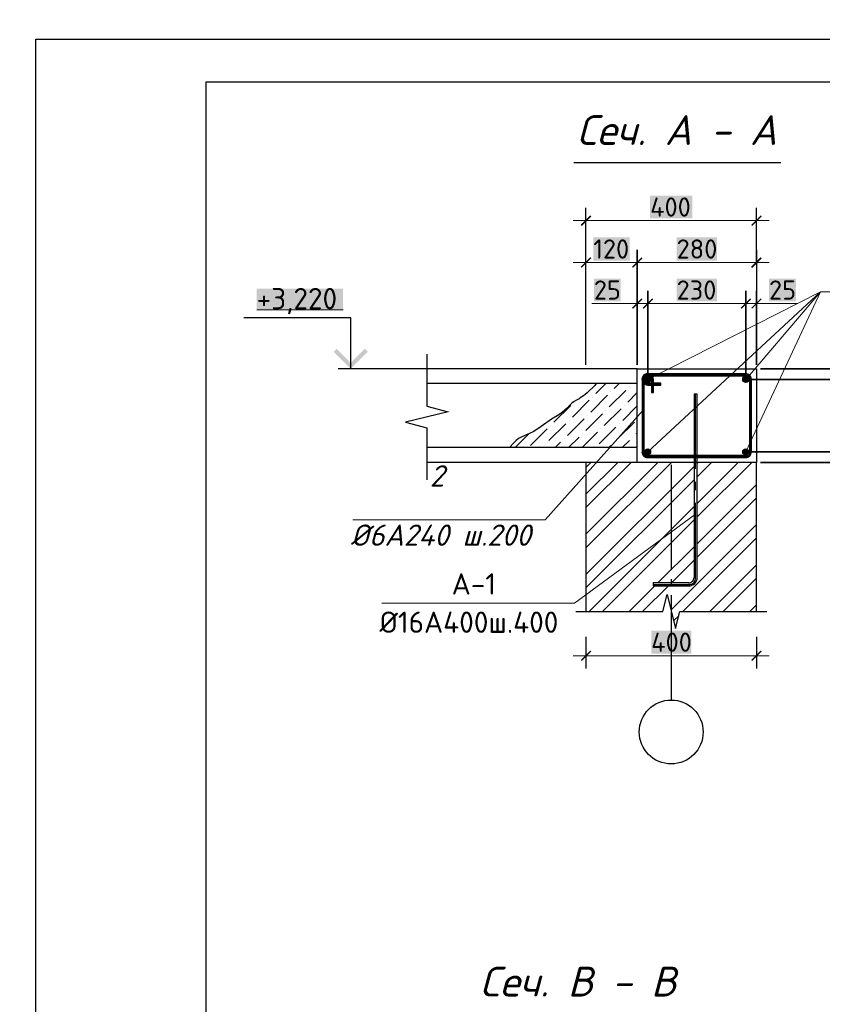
# Model space of a CAD drawing. Header units: millimetres. Extents: x 363306 to 7757304, y 1022887 to 1207196.
# Tile 609 of 656: x 2083895 to 2093312, y 1077345 to 1088906. Entities that reach past the tile are written whole.
import ezdxf

# ---------------------------------------------------------------- set-up
doc = ezdxf.new("R2010")
doc.units = ezdxf.units.MM
for name, color, linetype in [('0 @ 100', 7, 'Continuous'), ('PDF4_0', 7, 'Continuous'), ('PDF4_Text', 7, 'Continuous'), ('PDF4_Размерные линии', 7, 'Continuous')]:
    doc.layers.add(name, color=color, linetype=linetype)
for name, color, linetype, true_color in [('PDF4__Армирования', 7, 'Continuous', 0x0000dd), ('PDF4__ось', 7, 'Continuous', 0x989898), ('PDF4_Layer7', 7, 'Continuous', 0x947000)]:
    doc.layers.add(name, color=color, linetype=linetype, true_color=true_color)
doc.styles.add('PDF ISOCPEUR', font='isocpeur.TTF')
doc.styles.add('PDF ISOCPEUR Italic', font='isocpeui.ttf')
doc.styles.add('ГОСТ 2.304', font='isocpeui.ttf')

msp = doc.modelspace()

# ---------------------------------------------------------------- linework, layer by layer
at = {"color": 5}
msp.add_lwpolyline([(2084083.273, 1088678.072), (2126083.273, 1088678.072), (2126083.273, 1058978.072), (2084083.273, 1058978.072)], close=True, dxfattribs=at)
at = {"color": 5, "lineweight": 30}
msp.add_lwpolyline([(2086083.273, 1088178.072), (2125583.273, 1088178.072), (2125583.273, 1059478.072), (2086083.273, 1059478.072)], close=True, dxfattribs=at)
at = {"layer": 'PDF4_0', "lineweight": 25, "elevation": 0}
for points in [[(2090539.198, 1086030.391), (2090539.198, 1086696.959)], [(2092540.442, 1086030.391), (2092540.442, 1086696.959)], [(2090539.198, 1084854.275), (2090539.198, 1086204.345)], [(2091139.571, 1084854.275), (2091139.571, 1086204.345), (2091139.571, 1084854.275), (2091139.571, 1085722.507)], [(2092540.442, 1086204.345), (2092540.442, 1084854.275), (2092540.442, 1085722.507)], [(2087779.02, 1084806.553), (2087779.02, 1085406.926), (2086525.933, 1085406.926)], [(2088670.343, 1084978.968), (2088670.343, 1084791.158), (2088670.343, 1084366.279), (2088921.269, 1084303.163), (2088420.958, 1084178.47), (2088670.343, 1084115.354), (2088670.343, 1083690.474), (2088670.343, 1083502.665)], [(2089027.489, 1084806.553), (2087629.696, 1084806.553)], [(2094418.533, 1084806.553), (2092586.625, 1084806.553), (2093830.475, 1084806.553)], [(2091539.82, 1083678.159), (2091539.82, 1082448.163)], [(2094418.533, 1083707.408), (2092586.625, 1083707.408), (2093830.475, 1083707.408)], [(2091539.82, 1082335.786), (2091539.82, 1082260.354)], [(2090420.663, 1081955.549), (2090539.198, 1081955.549), (2091439.758, 1081955.549), (2091490.559, 1082155.674), (2091590.621, 1081756.964), (2091639.882, 1081955.549), (2092540.442, 1081955.549), (2092660.517, 1081955.549)], [(2091539.82, 1082147.976), (2091539.82, 1080917.981)], [(2090539.198, 1081955.549), (2090539.198, 1081955.549)], [(2090539.198, 1081659.981), (2090539.198, 1081287.441)], [(2092540.442, 1081659.981), (2092540.442, 1081287.441)]]:
    msp.add_lwpolyline(points, dxfattribs=at)
at = {"layer": 'PDF4_0', "lineweight": 18, "elevation": 0}
for points in [[(2090389.874, 1086547.635), (2092689.766, 1086547.635)], [(2090389.874, 1086055.021), (2091290.434, 1086055.021)], [(2090990.248, 1086055.021), (2092689.766, 1086055.021)], [(2090606.932, 1085573.183), (2091139.571, 1085573.183)], [(2090990.248, 1085573.183), (2091415.127, 1085573.183)], [(2091114.94, 1085573.183), (2092565.073, 1085573.183)], [(2092264.886, 1085573.183), (2092689.766, 1085573.183)], [(2093025.359, 1085573.183), (2092540.442, 1085573.183)], [(2090389.874, 1081438.304), (2092689.766, 1081438.304)]]:
    msp.add_lwpolyline(points, dxfattribs=at)
at = {"layer": 'PDF4_0', "lineweight": 25, "elevation": 0}
for points in [[(2091264.264, 1085722.507), (2091264.264, 1084729.582)], [(2092414.21, 1085722.507), (2092414.21, 1084729.582)], [(2093830.475, 1084681.86), (2092461.932, 1084681.86)], [(2093830.475, 1083832.101), (2092461.932, 1083832.101)]]:
    msp.add_lwpolyline(points, close=True, dxfattribs=at)
at = {"layer": 'PDF4_0', "lineweight": 20, "elevation": 0}
for points in [[(2091264.264, 1083832.101), (2093290.139, 1085710.192), (2092414.21, 1083832.101)], [(2092414.21, 1084681.86), (2093290.139, 1085710.192), (2091264.264, 1084681.86)], [(2093290.139, 1085710.192), (2094844.952, 1085710.192)], [(2091210.384, 1084321.636), (2090061.978, 1083031.603), (2087803.651, 1083031.603)], [(2091826.152, 1083100.877), (2090405.268, 1082055.611), (2088145.402, 1082055.611)]]:
    msp.add_lwpolyline(points, dxfattribs=at)
at = {"layer": 'PDF4_0', "color": 7, "lineweight": 0, "true_color": 0xffffff, "elevation": 0}
msp.add_lwpolyline([(2086675.257, 1085497.752), (2087689.734, 1085497.752)], dxfattribs=at)
at = {"layer": 'PDF4_0', "lineweight": 30, "elevation": 0}
msp.add_lwpolyline([(2091139.571, 1084806.553), (2092540.442, 1084806.553), (2092540.442, 1083707.408), (2091139.571, 1083707.408)], close=True, dxfattribs=at)
at = {"layer": 'PDF4_0', "color": 1, "lineweight": 20, "elevation": 0}
for points in [[(2091230.397, 1084680.32), (2091267.343, 1084715.727)], [(2091231.936, 1084691.096), (2091255.028, 1084715.727)], [(2091231.936, 1084671.084), (2091276.579, 1084714.188)], [(2091236.555, 1084663.387), (2091284.277, 1084711.109)], [(2091241.173, 1084657.229), (2091290.434, 1084706.49)], [(2091247.33, 1084652.611), (2091295.052, 1084698.793)], [(2091255.028, 1084649.532), (2091298.131, 1084691.096)], [(2091265.803, 1084647.993), (2091299.671, 1084681.86)], [(2091279.658, 1084651.071), (2091296.592, 1084668.005)], [(2092380.343, 1084680.32), (2092417.289, 1084715.727)], [(2092381.882, 1084691.096), (2092404.973, 1084715.727)], [(2092383.422, 1084671.084), (2092426.525, 1084714.188)], [(2092386.5, 1084663.387), (2092434.222, 1084711.109)], [(2092391.119, 1084657.229), (2092440.38, 1084706.49)], [(2092397.276, 1084652.611), (2092444.998, 1084698.793)], [(2092404.973, 1084649.532), (2092448.077, 1084691.096)], [(2092415.749, 1084647.993), (2092449.617, 1084681.86)], [(2092429.604, 1084651.071), (2092446.538, 1084668.005)], [(2091230.397, 1083829.022), (2091267.343, 1083865.968)], [(2091231.936, 1083841.337), (2091255.028, 1083864.428)], [(2091231.936, 1083819.785), (2091276.579, 1083864.428)], [(2091236.555, 1083813.628), (2091284.277, 1083861.35)], [(2091241.173, 1083807.47), (2091290.434, 1083855.192)], [(2092380.343, 1083829.022), (2092417.289, 1083865.968)], [(2092381.882, 1083841.337), (2092404.973, 1083864.428)], [(2092383.422, 1083819.785), (2092426.525, 1083864.428)], [(2092386.5, 1083813.628), (2092434.222, 1083861.35)], [(2092391.119, 1083807.47), (2092440.38, 1083855.192)], [(2091247.33, 1083802.852), (2091295.052, 1083849.034)], [(2091255.028, 1083799.773), (2091298.131, 1083841.337)], [(2091265.803, 1083798.233), (2091299.671, 1083832.101)], [(2091279.658, 1083801.312), (2091296.592, 1083818.246)], [(2092397.276, 1083802.852), (2092444.998, 1083849.034)], [(2092404.973, 1083799.773), (2092448.077, 1083841.337)], [(2092415.749, 1083798.233), (2092449.617, 1083832.101)], [(2092429.604, 1083801.312), (2092446.538, 1083818.246)]]:
    msp.add_lwpolyline(points, dxfattribs=at)
at = {"layer": 'PDF4_0', "color": 8, "lineweight": 25, "true_color": 0x767676, "elevation": 0}
for points in [[(2090659.272, 1084632.598), (2090642.339, 1084612.586), (2090622.326, 1084592.573), (2090577.683, 1084547.93), (2090554.592, 1084526.378), (2090531.501, 1084506.366), (2090509.949, 1084490.972), (2090491.476, 1084477.117), (2090473.003, 1084464.802), (2090457.609, 1084455.565), (2090426.82, 1084440.171), (2090399.111, 1084423.237), (2090372.941, 1084403.225), (2090346.77, 1084377.055), (2090320.6, 1084349.345), (2090291.351, 1084321.636), (2090262.102, 1084297.005), (2090231.314, 1084275.453), (2090200.526, 1084255.441), (2090135.87, 1084215.416), (2090012.717, 1084129.208), (2089951.14, 1084086.105), (2089918.812, 1084067.632), (2089884.945, 1084050.698), (2089814.132, 1084021.449), (2089780.264, 1084006.055), (2089747.937, 1083987.582), (2089718.688, 1083964.491), (2089690.978, 1083938.32), (2089640.177, 1083882.901)], [(2090654.654, 1084515.603), (2090771.65, 1084632.598)], [(2090811.675, 1084358.582), (2091008.721, 1084554.088)], [(2090871.712, 1084574.1), (2090928.671, 1084632.598)], [(2091048.745, 1084594.113), (2091048.745, 1084594.113)], [(2090380.638, 1084240.047), (2090576.144, 1084437.092)], [(2090596.156, 1084298.544), (2090793.202, 1084495.59)], [(2090616.169, 1084475.578), (2090616.169, 1084475.578)], [(2090831.687, 1084535.615), (2090831.687, 1084535.615)], [(2091028.733, 1084417.08), (2091139.571, 1084527.918)], [(2090163.58, 1084181.549), (2090360.625, 1084377.055)], [(2090399.111, 1084417.08), (2090399.111, 1084417.08)], [(2090753.177, 1084141.524), (2090950.223, 1084338.569)], [(2090773.189, 1084318.557), (2090773.189, 1084318.557)], [(2090970.235, 1084201.561), (2091139.571, 1084370.897)], [(2090988.708, 1084377.055), (2090988.708, 1084377.055)], [(2090320.6, 1084024.528), (2090517.646, 1084220.034)], [(2090340.613, 1084201.561), (2090340.613, 1084201.561)], [(2090537.658, 1084083.026), (2090733.165, 1084280.071)], [(2090557.671, 1084260.059), (2090557.671, 1084260.059)], [(2089889.563, 1083905.993), (2090085.069, 1084103.038)], [(2090105.082, 1083964.491), (2090302.127, 1084161.536)], [(2090125.094, 1084141.524), (2090125.094, 1084141.524)], [(2090694.679, 1083926.005), (2090890.185, 1084123.051)], [(2090714.692, 1084103.038), (2090714.692, 1084103.038)], [(2090910.198, 1083984.503), (2091107.243, 1084181.549)], [(2090930.21, 1084161.536), (2090930.21, 1084161.536)], [(2089707.912, 1083882.901), (2089869.551, 1084044.54)], [(2090282.115, 1083984.503), (2090282.115, 1083984.503)], [(2090335.995, 1083882.901), (2090459.148, 1084004.515)], [(2090493.015, 1083882.901), (2090674.667, 1084063.013)], [(2090497.634, 1084044.54), (2090497.634, 1084044.54)], [(2091087.231, 1084004.515), (2091087.231, 1084004.515)], [(2091127.256, 1084044.54), (2091139.571, 1084056.856)], [(2090021.953, 1083882.901), (2090026.571, 1083885.98)], [(2090066.596, 1083926.005), (2090066.596, 1083926.005)], [(2090178.974, 1083882.901), (2090242.09, 1083946.018)], [(2090654.654, 1083885.98), (2090654.654, 1083885.98)], [(2090808.596, 1083882.901), (2090831.687, 1083905.993)], [(2090871.712, 1083946.018), (2090871.712, 1083946.018)], [(2090965.617, 1083882.901), (2091048.745, 1083964.491)], [(2091122.638, 1083882.901), (2091139.571, 1083899.835)], [(2090539.198, 1083334.868), (2090913.277, 1083707.408)], [(2090539.198, 1082863.806), (2091384.339, 1083707.408)], [(2090539.198, 1083648.91), (2090597.696, 1083707.408)], [(2090539.198, 1083177.848), (2091070.297, 1083707.408)], [(2090539.198, 1082705.246), (2091541.359, 1083707.408)], [(2090539.198, 1082391.205), (2091807.679, 1083659.686)], [(2091844.625, 1083696.632), (2091855.401, 1083707.408)], [(2091844.625, 1083225.57), (2092326.463, 1083707.408)], [(2091844.625, 1083539.611), (2092012.422, 1083707.408)], [(2091844.625, 1083068.549), (2092483.484, 1083707.408)], [(2090539.198, 1082234.184), (2091807.679, 1083502.665)], [(2091844.625, 1082752.968), (2092540.442, 1083448.785)], [(2091844.625, 1082595.947), (2092540.442, 1083291.765)], [(2090576.144, 1081955.549), (2091807.679, 1083188.624)], [(2090733.165, 1081955.549), (2091807.679, 1083031.603)], [(2091535.202, 1081972.483), (2092540.442, 1082977.723)], [(2091676.828, 1081955.549), (2092540.442, 1082820.702)], [(2091384.339, 1082294.221), (2091807.679, 1082717.561)], [(2091542.899, 1082294.221), (2091807.679, 1082559.001)], [(2091990.87, 1081955.549), (2092540.442, 1082505.122)], [(2091047.206, 1081955.549), (2091348.932, 1082257.275)], [(2091204.227, 1081955.549), (2091505.953, 1082257.275)], [(2092147.89, 1081955.549), (2092540.442, 1082348.101)], [(2092461.932, 1081955.549), (2092540.442, 1082034.059)], [(2091567.53, 1081847.79), (2091627.567, 1081907.827)]]:
    msp.add_lwpolyline(points, dxfattribs=at)
at = {"layer": 'PDF4_0', "lineweight": 30, "elevation": 0}
msp.add_lwpolyline([(2092540.442, 1081955.549), (2092540.442, 1083707.408), (2090539.198, 1083707.408), (2090539.198, 1081955.549)], dxfattribs=at)
at = {"layer": 'PDF4_0', "lineweight": 25}
msp.add_circle((2091539.05, 1080543.132, 0), 374.848, dxfattribs=at)
at = {"layer": 'PDF4_0', "color": 7, "true_color": 0xffffff, "transparency": 33554559}
for points in [[(2091291.974, 1086841.664, 0), (2091291.974, 1086572.266, 0), (2091787.666, 1086841.664, 0)], [(2091291.974, 1086572.266, 0), (2091787.666, 1086841.664, 0), (2091787.666, 1086572.266, 0)], [(2090625.405, 1086349.05, 0), (2090625.405, 1086078.113, 0), (2091053.364, 1086349.05, 0)], [(2090625.405, 1086078.113, 0), (2091053.364, 1086349.05, 0), (2091053.364, 1086078.113, 0)], [(2091602.936, 1086349.05, 0), (2091602.936, 1086078.113, 0), (2092075.538, 1086349.05, 0)], [(2091602.936, 1086078.113, 0), (2092075.538, 1086349.05, 0), (2092075.538, 1086078.113, 0)], [(2090631.563, 1085867.212, 0), (2090631.563, 1085597.814, 0), (2090947.144, 1085867.212, 0)], [(2090631.563, 1085597.814, 0), (2090947.144, 1085867.212, 0), (2090947.144, 1085597.814, 0)], [(2091602.936, 1085867.212, 0), (2091602.936, 1085597.814, 0), (2092075.538, 1085867.212, 0)], [(2091602.936, 1085597.814, 0), (2092075.538, 1085867.212, 0), (2092075.538, 1085597.814, 0)], [(2092686.687, 1085867.212, 0), (2092686.687, 1085597.814, 0), (2093002.268, 1085867.212, 0)], [(2092686.687, 1085597.814, 0), (2093002.268, 1085867.212, 0), (2093002.268, 1085597.814, 0)], [(2086675.257, 1085747.138, 0), (2087689.734, 1085747.138, 0), (2086675.257, 1085497.752, 0)], [(2087689.734, 1085747.138, 0), (2086675.257, 1085497.752, 0), (2087689.734, 1085497.752, 0)], [(2091304.289, 1081732.333, 0), (2091304.289, 1081462.935, 0), (2091776.891, 1081732.333, 0)], [(2091304.289, 1081462.935, 0), (2091776.891, 1081732.333, 0), (2091776.891, 1081462.935, 0)]]:
    msp.add_solid(points, dxfattribs=at)
at = {"layer": 'PDF4_0', "transparency": 33554559}
for points in [[(2090589.999, 1086609.212, 0), (2090489.936, 1086484.519, 0), (2090477.621, 1086496.835, 0)], [(2090602.314, 1086596.897, 0), (2090589.999, 1086609.212, 0), (2090489.936, 1086484.519, 0)], [(2092477.326, 1086496.835, 0), (2092489.641, 1086484.519, 0), (2092589.704, 1086609.212, 0)], [(2092489.641, 1086484.519, 0), (2092589.704, 1086609.212, 0), (2092602.019, 1086596.897, 0)], [(2090589.999, 1086116.598, 0), (2090489.936, 1085991.905, 0), (2090477.621, 1086004.221, 0)], [(2090602.314, 1086104.283, 0), (2090589.999, 1086116.598, 0), (2090489.936, 1085991.905, 0)], [(2091077.994, 1086004.221, 0), (2091090.31, 1085991.905, 0), (2091190.372, 1086116.598, 0)], [(2091190.372, 1086116.598, 0), (2091090.31, 1085991.905, 0), (2091077.994, 1086004.221, 0)], [(2091090.31, 1085991.905, 0), (2091190.372, 1086116.598, 0), (2091202.687, 1086104.283, 0)], [(2091202.687, 1086104.283, 0), (2091190.372, 1086116.598, 0), (2091090.31, 1085991.905, 0)], [(2092477.326, 1086004.221, 0), (2092489.641, 1085991.905, 0), (2092589.704, 1086116.598, 0)], [(2092489.641, 1085991.905, 0), (2092589.704, 1086116.598, 0), (2092602.019, 1086104.283, 0)], [(2091190.372, 1085634.76, 0), (2091090.31, 1085511.606, 0), (2091077.994, 1085522.382, 0)], [(2091202.687, 1085623.984, 0), (2091190.372, 1085634.76, 0), (2091090.31, 1085511.606, 0)], [(2091202.687, 1085522.382, 0), (2091215.003, 1085511.606, 0), (2091315.065, 1085634.76, 0)], [(2091315.065, 1085634.76, 0), (2091215.003, 1085511.606, 0), (2091202.687, 1085522.382, 0)], [(2091215.003, 1085511.606, 0), (2091315.065, 1085634.76, 0), (2091327.38, 1085623.984, 0)], [(2091327.38, 1085623.984, 0), (2091315.065, 1085634.76, 0), (2091215.003, 1085511.606, 0)], [(2092352.633, 1085522.382, 0), (2092364.949, 1085511.606, 0), (2092465.011, 1085634.76, 0)], [(2092465.011, 1085634.76, 0), (2092364.949, 1085511.606, 0), (2092352.633, 1085522.382, 0)], [(2092364.949, 1085511.606, 0), (2092465.011, 1085634.76, 0), (2092477.326, 1085623.984, 0)], [(2092477.326, 1085623.984, 0), (2092465.011, 1085634.76, 0), (2092364.949, 1085511.606, 0)], [(2092477.326, 1085522.382, 0), (2092489.641, 1085511.606, 0), (2092589.704, 1085634.76, 0)], [(2092489.641, 1085511.606, 0), (2092589.704, 1085634.76, 0), (2092602.019, 1085623.984, 0)], [(2087578.895, 1085006.677, 0), (2087779.02, 1084877.366, 0), (2087614.302, 1085042.084, 0)], [(2087979.144, 1085006.677, 0), (2087779.02, 1084877.366, 0), (2087943.738, 1085042.084, 0)], [(2087779.02, 1084806.553, 0), (2087578.895, 1085006.677, 0), (2087779.02, 1084877.366, 0)], [(2087779.02, 1084806.553, 0), (2087979.144, 1085006.677, 0), (2087779.02, 1084877.366, 0)], [(2090589.999, 1081499.881, 0), (2090489.936, 1081375.188, 0), (2090477.621, 1081387.504, 0)], [(2090602.314, 1081489.105, 0), (2090589.999, 1081499.881, 0), (2090489.936, 1081375.188, 0)], [(2092477.326, 1081387.504, 0), (2092489.641, 1081375.188, 0), (2092589.704, 1081499.881, 0)], [(2092489.641, 1081375.188, 0), (2092589.704, 1081499.881, 0), (2092602.019, 1081489.105, 0)]]:
    msp.add_solid(points, dxfattribs=at)
at = {"layer": 'PDF4__Армирования', "lineweight": 30, "elevation": 0}
for points in [[(2091198.069, 1084681.86), (2091198.069, 1083832.101)], [(2091222.7, 1083832.101), (2091222.7, 1084681.86)], [(2092414.21, 1084749.594), (2091264.264, 1084749.594)], [(2091265.803, 1084735.739), (2091264.264, 1084735.739)], [(2091264.264, 1084724.963), (2092414.21, 1084724.963)], [(2091307.368, 1084681.86), (2091307.368, 1084529.457), (2091331.999, 1084529.457), (2091331.999, 1084681.86)], [(2092457.314, 1084681.86), (2092457.314, 1083832.101)], [(2092481.944, 1083832.101), (2092481.944, 1084681.86)], [(2091264.264, 1084614.125), (2091418.206, 1084614.125), (2091418.206, 1084638.756), (2091264.264, 1084638.756)], [(2091844.625, 1082357.337), (2091844.625, 1084509.445), (2091807.679, 1084509.445), (2091807.679, 1082357.337)], [(2092414.21, 1083788.997), (2091264.264, 1083788.997)], [(2091264.264, 1083764.366), (2092414.21, 1083764.366)], [(2091744.563, 1082294.221), (2091327.38, 1082294.221), (2091327.38, 1082257.275), (2091744.563, 1082257.275)]]:
    msp.add_lwpolyline(points, dxfattribs=at)
at = {"layer": 'PDF4__Армирования', "color": 1, "lineweight": 30}
for centre, radius in [((2091263.493, 1084682.628, 0), 34.638), ((2092413.439, 1084682.628, 0), 34.638), ((2091263.494, 1083832.87, 0), 34.637), ((2092413.44, 1083832.87, 0), 34.637)]:
    msp.add_circle(centre, radius, dxfattribs=at)
at = {"layer": 'PDF4__Армирования', "lineweight": 30}
for centre, radius, start, end in [((2091263.494, 1084682.629, 0), 66.965, 359.9999943, 180.0000057), ((2091263.494, 1084682.629, 0), 66.965, 89.9999943, 270.0000057), ((2091263.494, 1084682.629, 0), 42.335, 0.0008819, 179.9991181), ((2091263.494, 1084682.629, 0), 42.334, 90.0000017, 269.9999983), ((2092413.44, 1084682.629, 0), 66.965, 359.9999943, 90.0000057), ((2092413.44, 1084682.629, 0), 42.334, 0.0000017, 89.9999983), ((2091263.494, 1083832.87, 0), 66.965, 179.9999943, 270.0000057), ((2091263.494, 1083832.87, 0), 42.334, 180.0000017, 269.9999983), ((2092413.44, 1083832.87, 0), 42.334, 270.0000017, 359.9999983), ((2092413.44, 1083832.87, 0), 66.965, 269.9999943, 0.0000057), ((2091743.793, 1082358.107, 0), 63.886, 269.9999949, 0.0000051), ((2091743.793, 1082358.107, 0), 100.832, 270.0000013, 359.9999987)]:
    msp.add_arc(centre, radius, start, end, dxfattribs=at)
at = {"layer": 'PDF4__ось', "lineweight": 25, "elevation": 0}
for points in [[(2091319.683, 1084529.457), (2091319.683, 1084681.86), (2091319.683, 1084692.636), (2091316.604, 1084701.872), (2091311.986, 1084711.109), (2091305.828, 1084718.806), (2091298.131, 1084726.503), (2091288.895, 1084731.121), (2091279.658, 1084735.739), (2091270.422, 1084737.279), (2091259.646, 1084737.279), (2091250.409, 1084735.739), (2091239.633, 1084731.121), (2091231.936, 1084726.503), (2091224.239, 1084718.806), (2091218.082, 1084711.109), (2091213.463, 1084701.872), (2091210.384, 1084692.636), (2091210.384, 1084681.86), (2091210.384, 1083832.101), (2091210.384, 1083822.864), (2091213.463, 1083813.628), (2091216.542, 1083804.391), (2091222.7, 1083796.694), (2091228.857, 1083790.536), (2091238.094, 1083784.379), (2091245.791, 1083779.76), (2091255.028, 1083778.221), (2091264.264, 1083776.681), (2092414.21, 1083776.681), (2092424.986, 1083778.221), (2092434.222, 1083779.76), (2092441.919, 1083784.379), (2092449.617, 1083790.536), (2092457.314, 1083796.694), (2092461.932, 1083804.391), (2092466.55, 1083813.628), (2092469.629, 1083822.864), (2092469.629, 1083832.101), (2092469.629, 1084681.86), (2092469.629, 1084691.096), (2092466.55, 1084700.333), (2092461.932, 1084709.569), (2092457.314, 1084717.266), (2092449.617, 1084724.963), (2092441.919, 1084729.582), (2092434.222, 1084734.2), (2092424.986, 1084737.279), (2092414.21, 1084737.279), (2091264.264, 1084737.279), (2091255.028, 1084735.739), (2091244.252, 1084734.2), (2091236.555, 1084729.582), (2091227.318, 1084723.424), (2091221.16, 1084715.727), (2091215.003, 1084706.49), (2091211.924, 1084697.254), (2091210.384, 1084688.017), (2091210.384, 1084677.241), (2091211.924, 1084666.466), (2091215.003, 1084657.229), (2091221.16, 1084649.532), (2091227.318, 1084641.835), (2091236.555, 1084635.677), (2091244.252, 1084631.059), (2091255.028, 1084627.98), (2091264.264, 1084626.441), (2091418.206, 1084626.441)], [(2091826.152, 1083630.437), (2091826.152, 1084506.366)], [(2091826.152, 1083381.051), (2091826.152, 1083481.113)], [(2091327.38, 1082272.669), (2091744.563, 1082272.669), (2091758.418, 1082274.209), (2091772.272, 1082277.288), (2091784.588, 1082283.445), (2091796.903, 1082291.142), (2091807.679, 1082301.918), (2091815.376, 1082314.234), (2091821.534, 1082326.549), (2091824.613, 1082340.404), (2091826.152, 1082355.798), (2091826.152, 1083231.727)]]:
    msp.add_lwpolyline(points, dxfattribs=at)
at = {"layer": 'PDF4_Layer7', "color": 7, "lineweight": 25, "elevation": 0}
for points in [[(2091139.571, 1084806.553), (2088667.265, 1084806.553)], [(2091139.571, 1084632.598), (2088670.343, 1084632.598)], [(2091139.571, 1083882.901), (2088670.343, 1083882.901)], [(2091139.571, 1083707.408), (2088670.343, 1083707.408)]]:
    msp.add_lwpolyline(points, dxfattribs=at)
at = {"layer": 'PDF4_Layer7', "lineweight": 25, "elevation": 0}
msp.add_lwpolyline([(2091139.571, 1083707.408), (2091139.571, 1084806.553)], dxfattribs=at)
at = {"layer": 'PDF4_Размерные линии', "lineweight": 30, "elevation": 0}
msp.add_lwpolyline([(2090396.032, 1087231.137), (2092825.235, 1087231.137)], dxfattribs=at)

# ---------------------------------------------------------------- texts
at = {"layer": '0 @ 100', "color": 7, "insert": (761996.908, 1075986.433), "char_height": 318.940213, "width": 19697.5359, "attachment_point": 4, "style": 'ГОСТ 2.304'}
msp.add_mtext('\\pi5457.36288;{\\fISOCPEUR|b1|i1|c204|p34;Характеристика участка строительства:\\P\\pi0;\\P}Расчетная зимняя температура воздух 15 °С.\\PСкоростной напор ветра   - 38кг/м2.\\PВес снегового покрова    - 50кг/м2.\\PКлассификация зданий по функциональной пожарной опасности - Ф 4.1 \\PКоэффициент надежности по назначению - 0.95\\P\\P^IПроектом разработано подъёмник для мало мобильных граждан населения грузоподъемностью 250 кг. скоростью 0,25 см/с. Двери шахт подъёмника противопожарные с пределом огнестойкости El 30. Подъёмники оборудованы кабинами габаритами 1500х1500 мм, ширина дверей кабины обеспечивает проезд инвалидной коляски. Для экстренных случаев подъёмник оснащен дополнительным аккумулятором и механическим спуском для безопасного спуска пассажира в нулевую отметку. Так же в дверях подъёмника установлены замки датчики которые открываются с ключевыми картами, чтобы открыть двери подъёмника.\\P^IС внешней и внутренней стороны наружных стен предусмотрено обшивка из аквапанелей толщиной 12,5мм с утеплением из минераловатной ваты на кварцевой основе, А =0,040 Вт/мС, толщиной 100мм. (по теплотехническому расчету). Наружная отделка из органическое стекло.\\P^IПодрядчик обязан предоставить заказчику сертификаты соответствия и пожарной безопасности на фасадную систему и все применяемые в данной системе материалы и изделия.\\PКонструкции, изделия и материалы применены по действующим стандартам, ТУ, сертификатам. На путях эвакуации используются отделочные материалы, соответствующие требованиям п. 5.25 ШНК 2.01.02-04.\\PОтделка стен с внутренней стороны окраска водоэмульсионными красками светлых тонов. Во внутренней и наружной отделке использованы современные отделочные материалы используемые на территории Республики Узбекистан.\\P^IКрыша - скатная из металлических профилированных листов с полимерными покрытиями с обеих сторон толщ.0,55мм по металлическим конструкциям.\\P^IПо периметру наружных стен устраивается бетонная отмостка. Бетон кл.В 7,5 шириной 1000 мм, толщиной 50 мм по гравийному основанию толщиной 100 мм -150 мм.\\P^IВсе строительно-монтажные работы вести согласно указаний соответствующих строительных норм и проекта производства работ (П.П.Р.) на основании ШНК 3.01.01 - 03 и КМК 3.01.02 - 00.', dxfattribs=at)
at = {"layer": 'PDF4_Text', "attachment_point": 7}
for s, insert, char_height, style in [('Сеч. А - А', (2090432.671, 1087434.706, 0), 349.9993, 'PDF ISOCPEUR Italic'), ('400', (2091291.974, 1086593.818, 0), 224.999, 'PDF ISOCPEUR'), ('120', (2090625.405, 1086101.204, 0), 224.999, 'PDF ISOCPEUR'), ('280', (2091602.936, 1086101.204, 0), 224.999, 'PDF ISOCPEUR'), ('25', (2090631.563, 1085619.366, 0), 224.999, 'PDF ISOCPEUR'), ('230', (2091602.936, 1085619.366, 0), 224.999, 'PDF ISOCPEUR'), ('25', (2092686.687, 1085619.366, 0), 224.999, 'PDF ISOCPEUR'), ('+3,220', (2086675.257, 1085447.775, 0), 249.9996, 'PDF ISOCPEUR'), ('2', (2088706.17, 1083424.471, 0), 249.999, 'PDF ISOCPEUR Italic'), ('Ø6А240 ш.200', (2087777.48, 1082728.337, 0), 249.99907, 'PDF ISOCPEUR Italic'), ('A-1', (2088962.833, 1082155.674, 0), 249.9996, 'PDF ISOCPEUR'), ('Ø16А400ш.400', (2088116.153, 1081706.163, 0), 249.99957, 'PDF ISOCPEUR'), ('400', (2091304.289, 1081484.487, 0), 224.999, 'PDF ISOCPEUR'), ('Сеч. В - В', (2089294.212, 1077436.63, 0), 349.9993, 'PDF ISOCPEUR Italic')]:
    msp.add_mtext(s, dxfattribs=dict(at, insert=insert, char_height=char_height, style=style))

doc.saveas('drawing.dxf')
